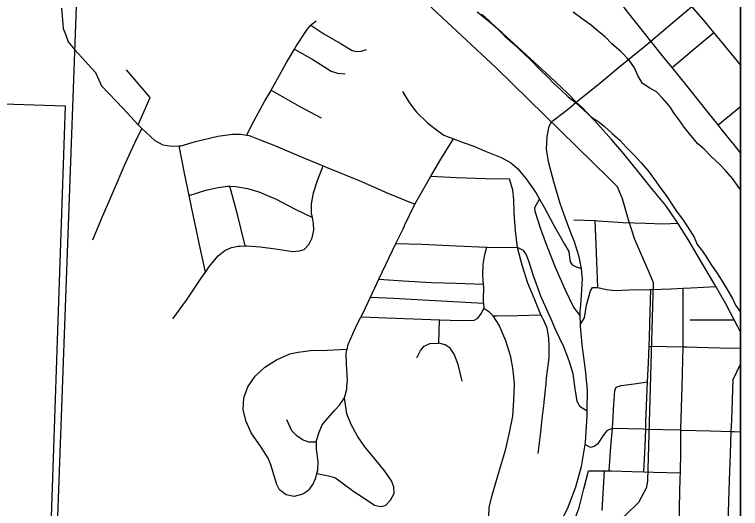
# Model space of a CAD drawing. Extents: x -84548 to 2262448, y -162180 to 525962.
# Drawn here: x 106892 to 112989, y 159796 to 163944 of the extents above; entities that cross this region are included whole.
import ezdxf

# ---------------------------------------------------------------- set-up
doc = ezdxf.new("R2010")
doc.units = 0
for name, color, linetype in [('GM_X_County', 7, 'Continuous'), ('GM_X_Hydro', 7, 'Continuous'), ('GM_X_Interstate_Location', 7, 'Continuous'), ('GM_X_Major_Lake_Text', 7, 'Continuous'), ('GM_X_Township_Subdivision_Text', 7, 'Continuous'), ('GM_X_Unincorporated_Location', 7, 'Continuous'), ('GM_X_US_Location', 7, 'Continuous')]:
    doc.layers.add(name, color=color, linetype=linetype)

msp = doc.modelspace()

# ---------------------------------------------------------------- linework, layer by layer
at = {"layer": 'GM_X_County'}
msp.add_line((112988.6, 170685.8), (112988.6, 134781.8), dxfattribs=at)
at = {"layer": 'GM_X_Hydro'}
msp.add_line((107203.1, 158285.3), (107630.7, 169939.1), dxfattribs=at)
at = {"layer": 'GM_X_Interstate_Location'}
for points in [[(110816.7, 163946.5), (110879.7, 163887.4), (110938.6, 163832.2), (111009.8, 163763.1), (111078.9, 163700), (111174.4, 163611.3), (111227.3, 163562), (111304.6, 163481), (111367.7, 163419.8)], [(112630.1, 162858.4), (112570.9, 162929.6), (112515.7, 162998.9), (112476.8, 163054.5), (112429.7, 163119.9), (112394.8, 163171.5), (112335.7, 163238.8), (112282.7, 163296.1), (112228.2, 163325.3), (112165.5, 163364.4), (112126.4, 163432), (112099.3, 163495.8), (112054.3, 163561.2), (111983, 163632.3), (111907.9, 163697.3), (111850.9, 163756.6), (111798.2, 163797.9), (111737.3, 163851), (111658.3, 163907.9), (111583.3, 163964.9)], [(111367.7, 163419.8), (111426.7, 163360.6), (111477.5, 163313.2), (111540.5, 163254.1), (111603.4, 163204.9), (111737.5, 163082.7), (111790.1, 163047.5), (111844.8, 163006.2), (111911.9, 162945.1), (111976.9, 162886), (112029.8, 162830.6), (112103.1, 162753.6), (112154.1, 162698.2), (112213.2, 162631), (112266.4, 162559.6), (112319.7, 162482.2), (112364.6, 162424.8), (112411.9, 162351.3), (112450.8, 162293.8), (112506.1, 162218.4), (112541, 162166.8), (112598.5, 162075.5), (112625.5, 162013.7), (112670.4, 161958.3), (112703.3, 161906.7), (112740.2, 161849.1), (112795.6, 161765.7), (112834.6, 161704.2), (112875.8, 161634.6), (112921.1, 161559.1), (112946, 161503.3), (112988.6, 161445.6)], [(112988.6, 162474.6), (112972.2, 162494.7), (112923.1, 162564.2), (112861.9, 162635.4), (112811, 162688.7), (112744, 162747.9), (112682.9, 162813.1), (112630.1, 162858.4)]]:
    msp.add_lwpolyline(points, dxfattribs=at)
at = {"layer": 'GM_X_Major_Lake_Text'}
for points in [[(111562.5, 163169.9), (111608.7, 163207.4), (111637.1, 163230.5), (111806.1, 163368), (111979.2, 163509.5), (112186, 163679.3), (112234.6, 163720.8), (112382.8, 163847.1), (112580.4, 164012.4), (112792.5, 164186.7), (112957.5, 164324.1)], [(107287.7, 163998.5), (107301, 163826.3), (107320.9, 163779.7), (107343.9, 163713.7), (107399.8, 163646.2), (107570.7, 163458.1), (107623.1, 163344.1), (107804.7, 163155.2), (107930, 163018.9), (107960.2, 162986.1), (108069.1, 162886.8), (108137.4, 162849.3), (108211.5, 162839.8), (108273.7, 162841.9), (108291.6, 162842.5), (108411.4, 162877.4), (108599.2, 162922.9), (108723.1, 162939.9), (108793.2, 162938.4), (108843.3, 162931.4), (108861.3, 162928.9), (108945.7, 162895.5), (109084.2, 162840.5), (109313.2, 162742.1), (109484.8, 162673.5), (109509.9, 162663.5), (109785, 162549.4), (110028.1, 162443.1), (110253, 162350.7), (110295.4, 162423.8)], [(111570.8, 162097.8), (111529.2, 162200.2), (111473.9, 162358), (111422.4, 162539.9), (111375, 162707.8), (111358.2, 162813.8), (111365.3, 162920), (111382.7, 163006.3), (111404.4, 163046.5), (111507.8, 163125.4), (111562.5, 163169.9)], [(110295.4, 162423.8), (110295.5, 162423.9), (110330, 162483.5), (110387.8, 162586.6), (110393.1, 162596.1), (110464.3, 162714.8), (110578.9, 162900), (110659.2, 162868.5), (110749.5, 162839.2), (110839.9, 162799.8), (110978.4, 162744.8), (111056.8, 162701.3), (111117.3, 162651.7), (111190, 162564.1), (111273, 162442.6), (111300.3, 162394.6), (111342.1, 162321), (111415.2, 162183.3), (111510.6, 162015.8), (111547.1, 161954), (111551.5, 161907.9), (111557.8, 161867.9), (111576, 161842), (111608.2, 161826.3), (111653.2, 161812.7)], [(111653.2, 161812.7), (111633.6, 161908.6), (111592.4, 162044.5), (111570.8, 162097.8)], [(111646.5, 161506.4), (111654.1, 161588.3), (111661, 161722.5), (111653.2, 161812.7)], [(110691.6, 158704.5), (110696.5, 158709), (110849.2, 158852.2), (110960.3, 158971.2), (111113, 159160.7), (111118, 159167), (111255.6, 159342), (111358.5, 159491), (111457.4, 159644), (111536.3, 159792.8), (111604.8, 159977.6), (111653.5, 160150.2), (111683.1, 160332.9), (111685.9, 160350.7), (111700.2, 160577.2), (111700.6, 160614), (111702.5, 160789.5), (111687.1, 160961.6), (111659.4, 161171.7), (111644.1, 161329.8), (111643.8, 161343), (111642, 161417.1), (111641.2, 161450), (111646.5, 161506.4)]]:
    msp.add_lwpolyline(points, dxfattribs=at)
at = {"layer": 'GM_X_Township_Subdivision_Text'}
for points in [[(112988.6, 158999.4), (112988.6, 170264)], [(106105.9, 163217.6), (107316.7, 163176.9), (107184, 159236.8)]]:
    msp.add_lwpolyline(points, dxfattribs=at)
at = {"layer": 'GM_X_Unincorporated_Location'}
msp.add_lwpolyline([(111891.4, 159657.8), (112018.9, 159736.1), (112135.4, 159848.5), (112200.9, 159974.1), (112209.8, 160028.5), (112257.8, 161690.8), (112225.7, 161771), (112101.6, 162053.8), (112048.3, 162219), (111997.4, 162396), (111955.1, 162497.8), (111882.1, 162569.4), (110937.1, 163496.8), (110070.7, 164304.2)], dxfattribs=at)
at = {"layer": 'GM_X_US_Location'}
for p, q in [((112801.9, 163016.8), (112988.6, 163170.4)), ((112988.6, 162782.6), (112925.9, 162861.7))]:
    msp.add_line(p, q, dxfattribs=at)
for points in [[(112988.6, 163522.1), (112822.2, 163723), (112764.2, 163793.5), (112691, 163882.4), (112580.4, 164012.4), (112509.4, 164103.6), (112366.1, 164281.3), (112351.9, 164299), (112148, 164552.1), (111994.6, 164739.5), (111918.8, 164834.4), (111851.2, 164918.9), (111635.3, 165180), (111479.8, 165373.3), (111418.9, 165447), (111336.5, 165546.7), (111156.9, 165770), (110991.4, 165969.3), (110922.7, 166057), (110886.3, 166116.9), (110878.8, 166138.3), (110832.5, 166272.9)], [(112234.6, 163720.8), (112193.6, 163773), (112032.1, 163978.3), (112016.4, 163997.5), (111898.8, 164141.8), (111767.6, 164303.2), (111658.6, 164442.8), (111571.5, 164549.7), (111547.7, 164578.9)], [(112988.6, 161277.1), (112963, 161327.2), (112935.5, 161379.5), (112865, 161513.4), (112781, 161659.4), (112769.3, 161679.6), (112644.7, 161891.3), (112549.1, 162053.6), (112462.3, 162192.8), (112457.9, 162199.9), (112360.8, 162340), (112249.9, 162473.9), (112138.8, 162613.8), (112009.3, 162773.3), (111904.6, 162895.2), (111791.7, 163023.1), (111664.8, 163156.6), (111608.7, 163207.4), (111536, 163284.1), (111390.9, 163421.2), (111256.2, 163542.6), (111119.4, 163669.9), (110986.8, 163789.2), (110872.6, 163889), (110776.9, 163965.1)], [(109046.3, 163307.3), (109046.9, 163308.4), (109086.8, 163378.2), (109177.2, 163541.4), (109243.1, 163653.3), (109257.9, 163678.5), (109350.5, 163817.7), (109379.7, 163853.8), (109388.1, 163864.2), (109425.8, 163890.6)], [(109379.7, 163853.8), (109489, 163783), (109636, 163698.2), (109728.7, 163641), (109766.8, 163633.4), (109802.8, 163635.7), (109846.7, 163650.2)], [(112414.1, 163498.8), (112615, 163666.7), (112764.2, 163793.5)], [(112925.9, 162861.7), (112922.4, 162866), (112827.1, 162985.4), (112801.9, 163016.8), (112718.5, 163121.2), (112532.8, 163354.4), (112414.1, 163498.8), (112332.9, 163597.6), (112234.6, 163720.8)], [(109243.1, 163653.3), (109397.2, 163565.6), (109550.3, 163468.9), (109604.5, 163451.4), (109668.6, 163446)], [(108031.2, 163247.7), (107832.9, 163479.6)], [(108843.3, 162931.4), (108886.3, 163017.5), (108992.4, 163213), (109038.3, 163293.4), (109046.3, 163307.3)], [(109046.9, 163308.4), (109283.1, 163175.7), (109468.2, 163077.3)], [(110150.6, 163298.4), (110205.6, 163204.8), (110268.5, 163125.2), (110359.5, 163035.9), (110446.3, 162966.6), (110496.7, 162931.1), (110578.9, 162900)], [(107930, 163018.9), (108031.2, 163247.7)], [(107549.1, 162052.5), (107623.4, 162227.6), (107723, 162461.1), (107820.8, 162690.5), (107903, 162867.6), (107960.2, 162986.1)], [(108494.5, 161780.8), (108442.2, 162025.2), (108381.1, 162315.2), (108358.1, 162425.2), (108322.2, 162597.2), (108273.7, 162841.9)], [(108785.8, 161998.9), (108786.2, 161998.9), (108828.8, 162000.5), (108842.8, 162001.1), (108954.9, 161994.1), (109083.2, 161977.4), (109229.6, 161954.7), (109285.6, 161959.3), (109323.5, 161971.7), (109363.1, 162012.1), (109392.6, 162068.6), (109405.9, 162132.8), (109403.3, 162188.9), (109393.2, 162240.6), (109386.4, 162274.9), (109385.6, 162355.1), (109402.7, 162445.4), (109435.6, 162549.9), (109484.8, 162673.5)], [(110387.8, 162586.6), (110602.4, 162575.4), (110846.7, 162567.7), (111048.9, 162563.7)], [(111118.9, 161979.3), (111116.9, 161987.2), (111099.5, 162127.3), (111087.9, 162277.5), (111084.8, 162389.7), (111075.9, 162469.8), (111048.9, 162563.7)], [(108358.1, 162425.2), (108499.6, 162468.7), (108603.5, 162491.7), (108681.5, 162502.5), (108701.3, 162501.5), (108749.6, 162499.2), (108847.8, 162482.1), (108944.2, 162455), (109088.9, 162394.3), (109241.9, 162311.6), (109393.2, 162240.6)], [(108828.8, 162000.5), (108766.1, 162252.8), (108701.3, 162501.5)], [(111642, 161417.1), (111586.5, 161490.7), (111519, 161628.4), (111434.9, 161819.9), (111367.1, 161991.6), (111311.5, 162141.4), (111264, 162289.2), (111261.6, 162323.3), (111300.3, 162394.6)], [(110166.5, 162169.4), (110167.3, 162171.1), (110253, 162350.7)], [(109798.9, 161399.3), (109799, 161399.4), (109801.8, 161405.2), (109839, 161481.7), (109881.4, 161571.6), (109935, 161685.1), (109951.8, 161720.7), (110038.8, 161904.5), (110095.3, 162021.5), (110154.5, 162144.1), (110166.5, 162169.4)], [(111589, 162220.2), (111767.3, 162213.1), (111790.6, 162212.2)], [(111791, 161651.1), (111780, 161943.5), (111767.3, 162213.1)], [(111790.6, 162212.2), (111791.2, 162212.2), (112003.5, 162198.2), (112189.8, 162192), (112340, 162185.5), (112462.3, 162192.8)], [(108222.5, 161387.8), (108335, 161545.2), (108459.2, 161730.8), (108494.5, 161780.8), (108530.2, 161831.7), (108601.4, 161916.5), (108657, 161963.2), (108714.8, 161987.8), (108770.7, 161998.3), (108785.8, 161998.9)], [(110095.3, 162021.5), (110311.9, 162015.4), (110604.3, 162002.2), (110858.7, 161990.7), (111116.9, 161987.2)], [(110829.5, 161519.4), (110830.2, 161545.5), (110832.1, 161653.7), (110830.3, 161679.7), (110825.1, 161755.9), (110828.2, 161844.1), (110841.3, 161928.4), (110858.7, 161990.7)], [(111398.3, 161384.6), (111397.9, 161385.5), (111370.7, 161446.6), (111313.3, 161580.3), (111253.6, 161742), (111210.2, 161873.9), (111187.6, 161931.8), (111167.2, 161961.6), (111116.9, 161987.2)], [(111336.5, 161374.4), (111335.9, 161375.9), (111327.2, 161396.1), (111312.9, 161422), (111255.4, 161561.7), (111204.1, 161687.4), (111154.5, 161839.2), (111119.5, 161977), (111118.9, 161979.3)], [(109951.8, 161720.7), (110157, 161707.3), (110393.3, 161693.5), (110601.6, 161687.6), (110830.3, 161679.7)], [(111643.8, 161343), (111677.5, 161397.5), (111696.4, 161503.8), (111729.2, 161624.4), (111747, 161650.6), (111791, 161651.1)], [(111791, 161651.1), (111863.2, 161635.7), (111931.4, 161626.4), (112053.4, 161631.6), (112223.5, 161635.2), (112235.5, 161635.6), (112407.6, 161641), (112507.7, 161646), (112575.7, 161648.7), (112781, 161659.4)], [(112193.3, 160463.7), (112193.6, 160474.3), (112195, 160522.7), (112206.2, 160795.4), (112209, 160859.5), (112215.9, 161019.9), (112220.9, 161160.3), (112223.6, 161238.4), (112231.5, 161446.9), (112235.5, 161635.6)], [(112506.6, 161153.2), (112506.1, 161409.5), (112507.7, 161646)], [(109881.4, 161571.6), (110076.4, 161562.2), (110320.7, 161548.5), (110579.1, 161535), (110829.5, 161519.4), (110831.9, 161477.4), (110876.3, 161449.8), (110912.7, 161414), (110939.1, 161414.3), (110939.2, 161414.3)], [(109801.8, 161405.2), (110020, 161397.3), (110242.3, 161389.5), (110460.6, 161379.5), (110640.8, 161375.3), (110752.9, 161376.4), (110782.7, 161394.7), (110812.4, 161435.1), (110831.9, 161477.4)], [(109734.4, 161263.2), (109734.5, 161263.3), (109756.7, 161312.6), (109798.9, 161399.3)], [(110652.1, 160866.4), (110616.6, 161004.3), (110583.7, 161092.2), (110551.2, 161142), (110508.8, 161171.6), (110456.6, 161183.1), (110460.6, 161379.5)], [(111202.7, 159114.2), (111118, 159167), (110958.9, 159266.2), (110920.4, 159307.9), (110891.8, 159369.7), (110885.1, 159477.6), (110879.8, 159564), (110876.1, 159722.3), (110879.3, 159804.5), (110904.2, 159908.9), (110966.1, 160118), (111016.4, 160284.8), (111047.1, 160419.4), (111075.5, 160571.9), (111086.2, 160702.3), (111090.7, 160840.6), (111079.5, 160958.8), (111060.3, 161070.8), (111018.9, 161202.7), (110961.5, 161336.4), (110912.7, 161414)], [(110939.2, 161414.3), (111118.8, 161416.1), (111312.9, 161422)], [(111600.2, 160799.9), (111584.3, 160925.6), (111549.1, 161037.5), (111505.9, 161153.3), (111436.3, 161298.9), (111398.3, 161384.6)], [(112563.1, 161381), (112935.5, 161379.5)], [(111355.9, 160846.1), (111356, 160847), (111360.5, 160889.3), (111380.7, 161061.9), (111381.7, 161156.1), (111379, 161230.2), (111364.1, 161310.2), (111336.5, 161374.4)], [(109683.5, 160822.4), (109683.5, 160822.6), (109687.1, 160875), (109679.7, 161009.2), (109676.8, 161099.4), (109684.7, 161133.5), (109694.1, 161173.7), (109734.4, 161263.2)], [(109362.4, 159950), (109312.7, 159917.4), (109240.9, 159896.7), (109174.6, 159912.1), (109118.2, 159951.6), (109095.7, 159997.5), (109072.9, 160071.4), (109045.9, 160163.3), (109021.3, 160219.2), (108964.3, 160310.8), (108879, 160430.2), (108836, 160528), (108813, 160624), (108817.9, 160726.2), (108851, 160816.7), (108914.1, 160907.5), (108993.4, 160982.5), (109090.9, 161043.5), (109204.4, 161094.8), (109274.3, 161109.5), (109378.3, 161122.5), (109516.4, 161125.9), (109684.7, 161133.5)], [(110269.7, 161061.1), (110301.1, 161121.5), (110332.8, 161157.9), (110378.6, 161180.4), (110456.6, 161183.1)], [(112220.9, 161160.3), (112506.6, 161153.2)], [(112459.8, 158890.9), (112460.3, 158907.6), (112462.4, 158994), (112464, 159059), (112469.5, 159359.6), (112471.5, 159453.3), (112474.4, 159592.1), (112477.2, 159765.6), (112477.8, 159806.5), (112482.5, 160051), (112483.5, 160096.5), (112487.6, 160277.5), (112487.5, 160455.2), (112487.5, 160467.8), (112497.9, 160816.5), (112506.6, 161153.2), (112534.9, 161152.5)], [(112534.9, 161152.5), (112537.8, 161152.4), (112714.8, 161147.6), (112921, 161142), (112988.6, 161144)], [(112858.4, 159090.3), (112868.1, 159124.5), (112879.1, 159413.1), (112887.6, 159762.1), (112896.7, 160034.6), (112904.4, 160255.1), (112911.7, 160442.6), (112915.5, 160537.7), (112925.9, 160880.5), (112988.6, 161008.9)], [(111338.9, 160685.9), (111339.2, 160688), (111355.9, 160846.1)], [(111945.8, 160814.9), (111987.7, 160829.3), (112095.6, 160844.4), (112209, 160859.5)], [(109433.5, 160256.7), (109428.9, 160293.3), (109428.3, 160353.4), (109428.2, 160367.5), (109449.5, 160435.8), (109476.8, 160498.2), (109524.3, 160554.8), (109579.7, 160619.5), (109621.3, 160663.9), (109662.7, 160724.5), (109681.9, 160798.8), (109683.5, 160822.4)], [(111700.6, 160614), (111643.2, 160649.6), (111616.7, 160693.4), (111601.7, 160787.5), (111600.3, 160799), (111600.2, 160799.9)], [(111913.3, 160471.9), (111925.3, 160668.4), (111934, 160786.7), (111945.8, 160814.9)], [(109431.6, 160090.3), (109529.3, 160071.9), (109587.6, 160052.4), (109644, 160010.9), (109742.9, 159937.7), (109819.5, 159888.3), (109914.2, 159825.1), (109966.4, 159811.6), (110008.3, 159822), (110049.9, 159866.5), (110081.4, 159920.9), (110078.7, 159979), (110058.2, 160028.9), (110001.3, 160110.5), (109918.2, 160213.9), (109833.1, 160315.3), (109772.1, 160404.9), (109719, 160500.6), (109684.1, 160592.4), (109662.7, 160724.5)], [(111321, 160525.9), (111338.6, 160682.7), (111338.9, 160685.9)], [(109428.3, 160353.4), (109364.2, 160352.8), (109310, 160372.3), (109261.6, 160405.9), (109221.1, 160447.6), (109180.1, 160541.4)], [(111288.9, 160259.4), (111311.1, 160438), (111320.9, 160525), (111321, 160525.9)], [(111913.3, 160471.9), (111865.5, 160449.4), (111833.9, 160407), (111790.6, 160338.4), (111760.8, 160316.1), (111728.8, 160309.8), (111683.1, 160332.9)], [(111885, 160112.9), (111900.9, 160317.5), (111912.9, 160466.7), (111913.3, 160471.9)], [(111913.3, 160471.9), (112171.6, 160464.4), (112193.3, 160463.7), (112482, 160455.4), (112487.5, 160455.2), (112736.3, 160447.8), (112911.7, 160442.6), (112938.5, 160441.8), (112988.6, 160440.7)], [(112177.3, 160104.4), (112189.1, 160318.3), (112193.3, 160463.7)], [(109362.4, 159950), (109398, 159996.4), (109423.4, 160054.8), (109431.6, 160090.3), (109438.7, 160121.1), (109442, 160189.2), (109433.7, 160255), (109433.5, 160256.7)], [(111202.7, 159114.2), (111194.3, 159152.2), (111219.9, 159190.6), (111338.7, 159314), (111465.5, 159447.5), (111530.5, 159544.3), (111581.4, 159657), (111625.6, 159781.2), (111630, 159793.8), (111672.3, 159962.5), (111712.8, 160111.2)], [(111712.8, 160111.2), (111846.9, 160112.5), (111885, 160112.9), (111891, 160112.9), (111905.3, 160112.5), (111905.5, 160112.5)], [(111826.3, 159778.3), (111846.9, 160112.5)], [(111905.5, 160112.5), (112077.2, 160106.7), (112177.3, 160104.4), (112257.4, 160102.5), (112483.5, 160096.5)]]:
    msp.add_lwpolyline(points, dxfattribs=at)

doc.saveas('drawing.dxf')
